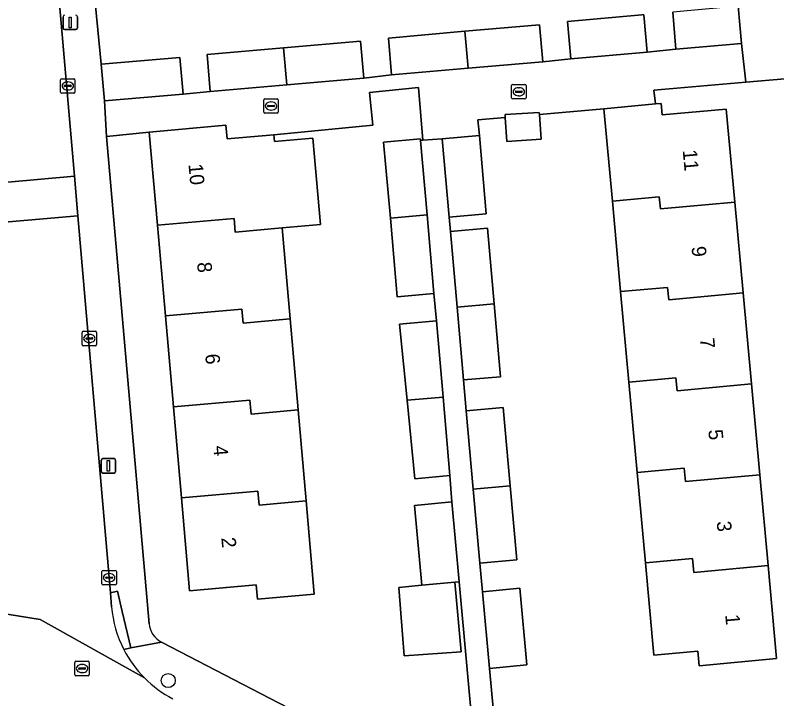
# Model space of a CAD drawing. Extents: x 162989 to 165008, y 383432 to 384338.
# Drawn here: x 164158.8 to 164211.8, y 383766.5 to 383814 of the extents above; entities that cross this region are included whole.
import ezdxf

# ---------------------------------------------------------------- set-up
doc = ezdxf.new("R2010")
doc.units = 0
for name, color, linetype in [('IMGEO_Boom', 7, 'Continuous'), ('IMGEO_Erf', 7, 'Continuous'), ('IMGEO_Kolk', 7, 'Continuous'), ('IMGEO_Lichtmast', 7, 'Continuous'), ('IMGEO_Pand', 7, 'Continuous'), ('IMGEO_Pand_nummerreeks', 7, 'Continuous'), ('IMGEO_Rijbaan_lokaal_open', 7, 'Continuous'), ('IMGEO_Rioolput', 7, 'Continuous'), ('IMGEO_Voetpad_open', 7, 'Continuous')]:
    doc.layers.add(name, color=color, linetype=linetype)

msp = doc.modelspace()

# ---------------------------------------------------------------- linework, layer by layer
at = {"layer": 'IMGEO_Boom'}
msp.add_circle((164169.468, 383767.719), 0.489, dxfattribs=at)
at = {"layer": 'IMGEO_Erf'}
for points in [[(164164.087, 383818.004), (164164.81, 383810.575), (164170.275, 383811.053), (164170.497, 383808.504), (164172.396, 383808.688), (164172.172, 383811.254), (164177.497, 383811.719), (164182.849, 383812.186), (164183.073, 383809.621), (164185.01, 383809.834), (164184.786, 383812.402), (164190.117, 383812.868), (164195.304, 383813.321), (164195.529, 383810.752), (164197.484, 383810.957), (164197.257, 383813.554), (164202.434, 383814.006)], [(164202.572, 383814.018), (164202.799, 383811.422), (164204.803, 383811.622), (164204.577, 383814.211)], [(164215.094, 383809.79), (164209.658, 383809.327), (164203.272, 383808.782), (164203.37, 383807.815), (164203.766, 383807.851), (164203.839, 383807.054), (164208.298, 383807.463), (164208.89, 383800.995), (164209.47, 383794.673), (164210.049, 383788.351), (164210.628, 383782.03), (164211.207, 383775.708), (164211.799, 383769.241), (164206.425, 383768.749), (164206.333, 383769.757), (164203.266, 383769.476), (164202.677, 383775.908), (164202.101, 383782.194), (164201.525, 383788.479), (164200.949, 383794.765), (164200.374, 383801.05), (164199.784, 383807.487), (164195.294, 383807.088), (164195.411, 383805.377), (164193.033, 383805.215), (164192.919, 383806.877), (164191.012, 383806.707), (164191.119, 383805.621), (164191.598, 383800.17), (164189.011, 383799.942), (164189.1, 383798.946), (164191.686, 383799.174), (164192.149, 383793.921), (164192.596, 383788.85), (164190.021, 383788.623), (164190.212, 383786.483), (164192.785, 383786.709), (164193.266, 383781.254), (164193.719, 383776.124), (164191.157, 383775.889), (164191.335, 383773.897), (164193.945, 383774.136), (164194.433, 383768.806), (164191.823, 383768.567), (164192.375, 383762.536)], [(164186.091, 383787.212), (164185.573, 383792.512), (164188.127, 383792.737), (164187.959, 383794.64), (164185.405, 383794.415), (164184.925, 383799.873), (164184.46, 383805.169), (164187.014, 383805.394), (164187.024, 383805.278), (164187.197, 383805.291), (164186.884, 383808.956), (164183.463, 383808.615), (164183.707, 383806.335), (164176.824, 383805.675), (164176.865, 383805.213), (164179.541, 383805.448), (164180.07, 383799.431), (164177.393, 383799.197), (164177.949, 383792.868), (164178.506, 383786.54), (164179.062, 383780.212), (164179.631, 383773.734), (164175.681, 383773.387), (164175.594, 383774.367), (164170.952, 383773.959), (164170.383, 383780.43), (164169.828, 383786.751), (164169.273, 383793.073), (164168.717, 383799.395), (164168.149, 383805.863), (164165.168, 383805.562), (164168.143, 383771.672)], [(164169, 383770.392), (164185.378, 383761.904), (164190.832, 383762.397), (164189.716, 383774.582), (164189.407, 383774.554), (164189.852, 383769.714), (164185.881, 383769.434), (164185.521, 383774.197), (164187.124, 383774.344), (164186.615, 383779.901), (164189.207, 383780.138), (164189.072, 383781.983), (164186.625, 383781.744), (164186.091, 383787.212)]]:
    msp.add_lwpolyline(points, dxfattribs=at)
msp.add_arc((164169.735, 383771.811), 1.598, 184.9847, 242.6224, dxfattribs=at)
at = {"layer": 'IMGEO_Kolk'}
for p, q in [((164162.054, 383809.571), (164162.906, 383809.571)), ((164161.979, 383808.645), (164161.979, 383809.497)), ((164162.238, 383809.065), (164162.238, 383809.077)), ((164162.676, 383809.028), (164162.278, 383809.028)), ((164162.281, 383809.114), (164162.679, 383809.114)), ((164162.467, 383809.351), (164162.492, 383809.351)), ((164162.722, 383809.077), (164162.722, 383809.065)), ((164162.98, 383809.497), (164162.98, 383808.645)), ((164193.365, 383808.237), (164193.365, 383809.089)), ((164193.44, 383809.163), (164194.292, 383809.163)), ((164194.366, 383809.089), (164194.366, 383808.237)), ((164162.906, 383808.571), (164162.054, 383808.571)), ((164162.49, 383808.791), (164162.465, 383808.791)), ((164193.624, 383808.657), (164193.624, 383808.669)), ((164194.062, 383808.62), (164193.664, 383808.62)), ((164193.667, 383808.706), (164194.065, 383808.706)), ((164193.853, 383808.943), (164193.878, 383808.943)), ((164194.108, 383808.669), (164194.108, 383808.657)), ((164176.123, 383807.249), (164176.123, 383808.101)), ((164176.198, 383808.175), (164177.05, 383808.175)), ((164176.611, 383807.955), (164176.636, 383807.955)), ((164177.124, 383808.101), (164177.124, 383807.249)), ((164194.292, 383808.163), (164193.44, 383808.163)), ((164193.876, 383808.383), (164193.851, 383808.383)), ((164176.382, 383807.669), (164176.382, 383807.681)), ((164176.82, 383807.632), (164176.422, 383807.632)), ((164176.425, 383807.718), (164176.823, 383807.718)), ((164176.634, 383807.395), (164176.609, 383807.395)), ((164176.866, 383807.681), (164176.866, 383807.669)), ((164177.05, 383807.175), (164176.198, 383807.175)), ((164163.481, 383791.081), (164163.481, 383791.933)), ((164163.556, 383792.007), (164164.408, 383792.007)), ((164163.74, 383791.501), (164163.74, 383791.513)), ((164163.783, 383791.55), (164164.181, 383791.55)), ((164163.969, 383791.787), (164163.994, 383791.787)), ((164164.224, 383791.513), (164164.224, 383791.501)), ((164164.482, 383791.933), (164164.482, 383791.081)), ((164164.408, 383791.007), (164163.556, 383791.007)), ((164164.178, 383791.464), (164163.78, 383791.464)), ((164163.992, 383791.227), (164163.967, 383791.227)), ((164164.856, 383774.447), (164164.856, 383775.299)), ((164164.931, 383775.373), (164165.783, 383775.373)), ((164165.344, 383775.153), (164165.369, 383775.153)), ((164165.857, 383775.299), (164165.857, 383774.447)), ((164165.115, 383774.867), (164165.115, 383774.879)), ((164165.553, 383774.83), (164165.155, 383774.83)), ((164165.158, 383774.916), (164165.556, 383774.916)), ((164165.367, 383774.593), (164165.342, 383774.593)), ((164165.599, 383774.879), (164165.599, 383774.867)), ((164165.783, 383774.373), (164164.931, 383774.373))]:
    msp.add_line(p, q, dxfattribs=at)
for points in [[(164162.054, 383809.571), (164162.906, 383809.571)], [(164161.979, 383808.645), (164161.979, 383809.497)], [(164162.98, 383809.497), (164162.98, 383808.645)], [(164193.365, 383808.237), (164193.365, 383809.089)], [(164193.44, 383809.163), (164194.292, 383809.163)], [(164194.366, 383809.089), (164194.366, 383808.237)], [(164162.906, 383808.571), (164162.054, 383808.571)], [(164176.123, 383807.249), (164176.123, 383808.101)], [(164176.198, 383808.175), (164177.05, 383808.175)], [(164177.124, 383808.101), (164177.124, 383807.249)], [(164194.292, 383808.163), (164193.44, 383808.163)], [(164177.05, 383807.175), (164176.198, 383807.175)], [(164163.481, 383791.081), (164163.481, 383791.933)], [(164163.556, 383792.007), (164164.408, 383792.007)], [(164164.482, 383791.933), (164164.482, 383791.081)], [(164164.408, 383791.007), (164163.556, 383791.007)], [(164164.856, 383774.447), (164164.856, 383775.299)], [(164164.931, 383775.373), (164165.783, 383775.373)], [(164165.857, 383775.299), (164165.857, 383774.447)], [(164165.783, 383774.373), (164164.931, 383774.373)]]:
    msp.add_lwpolyline(points, dxfattribs=at)
for centre, radius, start, end in [((164162.056, 383809.495), 0.0765, 91.552, 178.448), ((164162.056, 383809.495), 0.0765, 91.552, 178.448), ((164162.904, 383809.495), 0.0765, 1.552, 88.448), ((164162.904, 383809.495), 0.0765, 1.552, 88.448), ((164162.278, 383809.074), 0.0403, 85.8775, 175.7526), ((164162.275, 383809.064), 0.0366, 178.938, 274.7102), ((164162.679, 383809.071), 0.043, 264.8664, 352.4533), ((164162.683, 383809.076), 0.0386, 1.7309, 96.639), ((164193.442, 383809.087), 0.0765, 91.552, 178.448), ((164193.442, 383809.087), 0.0765, 91.552, 178.448), ((164194.29, 383809.087), 0.0765, 1.552, 88.448), ((164194.29, 383809.087), 0.0765, 1.552, 88.448), ((164162.056, 383808.647), 0.0765, 181.552, 268.448), ((164162.056, 383808.647), 0.0765, 181.552, 268.448), ((164162.904, 383808.647), 0.0765, 271.552, 358.448), ((164162.904, 383808.647), 0.0765, 271.552, 358.448), ((164193.664, 383808.666), 0.0403, 85.8775, 175.7526), ((164193.661, 383808.656), 0.0366, 178.938, 274.7102), ((164194.065, 383808.663), 0.043, 264.8664, 352.4533), ((164194.069, 383808.668), 0.0386, 1.7309, 96.639), ((164176.2, 383808.099), 0.0765, 91.552, 178.448), ((164176.2, 383808.099), 0.0765, 91.552, 178.448), ((164177.048, 383808.099), 0.0765, 1.552, 88.448), ((164177.048, 383808.099), 0.0765, 1.552, 88.448), ((164193.442, 383808.239), 0.0765, 181.552, 268.448), ((164193.442, 383808.239), 0.0765, 181.552, 268.448), ((164194.29, 383808.239), 0.0765, 271.552, 358.448), ((164194.29, 383808.239), 0.0765, 271.552, 358.448), ((164176.422, 383807.678), 0.0403, 85.8775, 175.7526), ((164176.419, 383807.668), 0.0366, 178.938, 274.7102), ((164176.823, 383807.675), 0.043, 264.8664, 352.4533), ((164176.827, 383807.68), 0.0386, 1.7309, 96.639), ((164176.2, 383807.251), 0.0765, 181.552, 268.448), ((164176.2, 383807.251), 0.0765, 181.552, 268.448), ((164177.048, 383807.251), 0.0765, 271.552, 358.448), ((164177.048, 383807.251), 0.0765, 271.552, 358.448), ((164163.558, 383791.931), 0.0765, 91.552, 178.448), ((164163.558, 383791.931), 0.0765, 91.552, 178.448), ((164163.78, 383791.51), 0.0403, 85.8775, 175.7526), ((164163.777, 383791.5), 0.0366, 178.938, 274.7102), ((164164.181, 383791.507), 0.043, 264.8664, 352.4533), ((164164.185, 383791.512), 0.0386, 1.7309, 96.639), ((164164.406, 383791.931), 0.0765, 1.552, 88.448), ((164164.406, 383791.931), 0.0765, 1.552, 88.448), ((164163.558, 383791.083), 0.0765, 181.552, 268.448), ((164163.558, 383791.083), 0.0765, 181.552, 268.448), ((164164.406, 383791.083), 0.0765, 271.552, 358.448), ((164164.406, 383791.083), 0.0765, 271.552, 358.448), ((164164.933, 383775.297), 0.0765, 91.552, 178.448), ((164164.933, 383775.297), 0.0765, 91.552, 178.448), ((164165.781, 383775.297), 0.0765, 1.552, 88.448), ((164165.781, 383775.297), 0.0765, 1.552, 88.448), ((164165.155, 383774.876), 0.0403, 85.8775, 175.7526), ((164165.152, 383774.866), 0.0366, 178.938, 274.7102), ((164165.556, 383774.873), 0.043, 264.8664, 352.4533), ((164165.56, 383774.878), 0.0386, 1.7309, 96.639), ((164164.933, 383774.449), 0.0765, 181.552, 268.448), ((164164.933, 383774.449), 0.0765, 181.552, 268.448), ((164165.781, 383774.449), 0.0765, 271.552, 358.448), ((164165.781, 383774.449), 0.0765, 271.552, 358.448)]:
    msp.add_arc(centre, radius, start, end, dxfattribs=at)
for centre, major_axis, ratio, start_param, end_param in [((164162.466, 383809.071), (-0.387, 0.002), 0.722429, 4.712389, 7.853982), ((164162.491, 383809.071), (-0.39, 0.002), 0.717154, 1.570796, 4.712389), ((164193.852, 383808.663), (-0.387, 0.002), 0.722429, 4.712389, 7.853982), ((164193.877, 383808.663), (-0.39, 0.002), 0.717154, 1.570796, 4.712389), ((164176.61, 383807.675), (-0.387, 0.002), 0.722429, 4.712389, 7.853982), ((164176.635, 383807.675), (-0.39, 0.002), 0.717154, 1.570796, 4.712389), ((164163.968, 383791.507), (-0.387, 0.002), 0.722429, 4.712389, 7.853982), ((164163.993, 383791.507), (-0.39, 0.002), 0.717154, 1.570796, 4.712389), ((164165.343, 383774.873), (-0.387, 0.002), 0.722429, 4.712389, 7.853982), ((164165.368, 383774.873), (-0.39, 0.002), 0.717154, 1.570796, 4.712389)]:
    msp.add_ellipse(centre, major_axis=major_axis, ratio=ratio, start_param=start_param, end_param=end_param, dxfattribs=at)
at = {"layer": 'IMGEO_Lichtmast'}
for p, q in [((164162.154, 383813.087), (164162.154, 383813.887)), ((164162.154, 383813.887), (164162.154, 383813.087)), ((164163.144, 383813.887), (164163.144, 383813.087)), ((164163.144, 383813.087), (164163.144, 383813.887)), ((164163.044, 383812.987), (164162.254, 383812.987)), ((164162.254, 383812.987), (164163.044, 383812.987)), ((164164.81, 383782.251), (164164.81, 383783.051)), ((164164.81, 383783.051), (164164.81, 383782.251)), ((164164.91, 383783.151), (164165.7, 383783.151)), ((164165.7, 383783.151), (164164.91, 383783.151)), ((164165.8, 383783.051), (164165.8, 383782.251)), ((164165.8, 383782.251), (164165.8, 383783.051)), ((164165.7, 383782.151), (164164.91, 383782.151)), ((164164.91, 383782.151), (164165.7, 383782.151))]:
    msp.add_line(p, q, dxfattribs=at)
for points in [[(164162.574, 383813.862), (164162.724, 383813.862), (164162.724, 383813.112), (164162.574, 383813.112), (164162.574, 383813.862)], [(164165.23, 383783.026), (164165.38, 383783.026), (164165.38, 383782.276), (164165.23, 383782.276), (164165.23, 383783.026)]]:
    msp.add_lwpolyline(points, dxfattribs=at)
for centre, start, end in [((164162.254, 383813.887), 90, 180), ((164162.254, 383813.887), 90, 180), ((164163.044, 383813.887), 0, 90), ((164163.044, 383813.887), 360, 90), ((164162.254, 383813.087), 180, 270), ((164162.254, 383813.087), 180, 270), ((164163.044, 383813.087), 270, 0), ((164163.044, 383813.087), 270, 0), ((164164.91, 383783.051), 90, 180), ((164164.91, 383783.051), 90, 180), ((164165.7, 383783.051), 0, 90), ((164165.7, 383783.051), 360, 90), ((164164.91, 383782.251), 180, 270), ((164164.91, 383782.251), 180, 270), ((164165.7, 383782.251), 270, 0), ((164165.7, 383782.251), 270, 0)]:
    msp.add_arc(centre, 0.1, start, end, dxfattribs=at)
at = {"layer": 'IMGEO_Pand'}
for points in [[(164209.138, 383814.61), (164206.352, 383814.366), (164204.577, 383814.211), (164204.803, 383811.622), (164209.364, 383812.02)], [(164202.572, 383814.018), (164202.434, 383814.006), (164197.257, 383813.554), (164197.484, 383810.957), (164202.799, 383811.422)], [(164190.339, 383810.299), (164195.529, 383810.752), (164195.304, 383813.321), (164190.117, 383812.868)], [(164190.339, 383810.299), (164190.117, 383812.868), (164184.786, 383812.402), (164185.01, 383809.834)], [(164177.497, 383811.719), (164177.719, 383809.153), (164183.073, 383809.621), (164182.849, 383812.186)], [(164177.497, 383811.719), (164172.172, 383811.254), (164172.396, 383808.688), (164177.719, 383809.153)], [(164170.497, 383808.504), (164170.275, 383811.053), (164164.81, 383810.575), (164165.032, 383808.026)], [(164200.374, 383801.05), (164203.642, 383801.35), (164203.718, 383800.519), (164208.89, 383800.995), (164208.298, 383807.463), (164203.839, 383807.054), (164203.766, 383807.851), (164203.37, 383807.815), (164199.784, 383807.487)], [(164195.294, 383807.088), (164195.284, 383807.231), (164192.906, 383807.073), (164192.919, 383806.877), (164193.033, 383805.215), (164195.411, 383805.377)], [(164176.865, 383805.213), (164176.824, 383805.675), (164173.567, 383805.389), (164173.484, 383806.332), (164168.149, 383805.863), (164168.717, 383799.395), (164174.049, 383799.859), (164174.131, 383798.912), (164177.393, 383799.197), (164180.07, 383799.431), (164179.541, 383805.448)], [(164187.024, 383805.278), (164187.014, 383805.394), (164184.46, 383805.169), (164184.925, 383799.873), (164187.48, 383800.096)], [(164188.532, 383805.394), (164189.011, 383799.942), (164191.598, 383800.17), (164191.119, 383805.621)], [(164200.374, 383801.05), (164200.949, 383794.765), (164204.217, 383795.064), (164204.296, 383794.197), (164209.47, 383794.673), (164208.89, 383800.995), (164203.718, 383800.519), (164203.642, 383801.35)], [(164184.925, 383799.873), (164185.405, 383794.415), (164187.959, 383794.64), (164187.48, 383800.096)], [(164177.393, 383799.197), (164174.131, 383798.912), (164174.049, 383799.859), (164168.717, 383799.395), (164169.273, 383793.073), (164174.599, 383793.537), (164174.685, 383792.583), (164177.949, 383792.868)], [(164191.686, 383799.174), (164189.1, 383798.946), (164189.569, 383793.693), (164192.149, 383793.921)], [(164201.525, 383788.479), (164204.793, 383788.778), (164204.875, 383787.876), (164210.049, 383788.351), (164209.47, 383794.673), (164204.296, 383794.197), (164204.217, 383795.064), (164200.949, 383794.765)], [(164192.149, 383793.921), (164189.569, 383793.693), (164190.021, 383788.623), (164192.596, 383788.85)], [(164177.949, 383792.868), (164174.685, 383792.583), (164174.599, 383793.537), (164169.273, 383793.073), (164169.828, 383786.751), (164175.15, 383787.215), (164175.238, 383786.254), (164178.506, 383786.54)], [(164188.593, 383787.431), (164188.127, 383792.737), (164185.573, 383792.512), (164186.091, 383787.212)], [(164202.101, 383782.194), (164205.368, 383782.493), (164205.454, 383781.554), (164210.628, 383782.03), (164210.049, 383788.351), (164204.875, 383787.876), (164204.793, 383788.778), (164201.525, 383788.479)], [(164188.593, 383787.431), (164186.091, 383787.212), (164186.625, 383781.744), (164189.072, 383781.983)], [(164170.383, 383780.43), (164175.701, 383780.893), (164175.791, 383779.926), (164179.062, 383780.212), (164178.506, 383786.54), (164175.238, 383786.254), (164175.15, 383787.215), (164169.828, 383786.751)], [(164192.785, 383786.709), (164190.212, 383786.483), (164190.699, 383781.028), (164193.266, 383781.254)], [(164202.101, 383782.194), (164202.677, 383775.908), (164205.944, 383776.207), (164206.033, 383775.232), (164211.207, 383775.708), (164210.628, 383782.03), (164205.454, 383781.554), (164205.368, 383782.493)], [(164193.266, 383781.254), (164190.699, 383781.028), (164191.157, 383775.889), (164193.719, 383776.124)], [(164170.383, 383780.43), (164170.952, 383773.959), (164175.594, 383774.367), (164175.681, 383773.387), (164179.631, 383773.734), (164179.062, 383780.212), (164175.791, 383779.926), (164175.701, 383780.893)], [(164189.207, 383780.138), (164186.615, 383779.901), (164187.124, 383774.344), (164189.407, 383774.554), (164189.716, 383774.582)], [(164202.677, 383775.908), (164203.266, 383769.476), (164206.333, 383769.757), (164206.425, 383768.749), (164211.799, 383769.241), (164211.207, 383775.708), (164206.033, 383775.232), (164205.944, 383776.207)], [(164189.407, 383774.554), (164187.124, 383774.344), (164185.521, 383774.197), (164185.881, 383769.434), (164189.852, 383769.714)], [(164191.823, 383768.567), (164194.433, 383768.806), (164193.945, 383774.136), (164191.335, 383773.897)]]:
    msp.add_lwpolyline(points, close=True, dxfattribs=at)
at = {"layer": 'IMGEO_Rijbaan_lokaal_open'}
for points in [[(164153.571, 383829.449), (164155.955, 383802.173), (164162.939, 383802.786), (164160.587, 383829.961)], [(164163.176, 383800.046), (164156.194, 383799.433), (164157.715, 383782.029)], [(164165.531, 383772.844), (164165.447, 383773.817), (164163.176, 383800.046)], [(164167.819, 383767.897), (164160.568, 383771.973), (164150.608, 383773.554), (164123.606, 383771.227), (164124.198, 383764.365), (164145.077, 383766.154)], [(164150.608, 383773.554), (164160.568, 383771.973), (164167.819, 383767.897)]]:
    msp.add_lwpolyline(points, dxfattribs=at)
msp.add_lwpolyline([(164156.194, 383799.433), (164163.176, 383800.046), (164162.939, 383802.786), (164155.955, 383802.173)], close=True, dxfattribs=at)
for centre, radius, start, end in [((164173.444, 383773.501), 7.94, 184.7448, 207.1867), ((164173.456, 383773.511), 7.955, 207.2092, 224.88), ((164173.447, 383773.507), 7.947, 224.9085, 242.5989)]:
    msp.add_arc(centre, radius, start, end, dxfattribs=at)
at = {"layer": 'IMGEO_Rioolput'}
for p, q in [((164162.973, 383768.13), (164162.973, 383768.982)), ((164163.048, 383769.056), (164163.9, 383769.056)), ((164163.461, 383768.836), (164163.486, 383768.836)), ((164163.974, 383768.982), (164163.974, 383768.13)), ((164163.232, 383768.55), (164163.232, 383768.562)), ((164163.67, 383768.513), (164163.272, 383768.513)), ((164163.275, 383768.599), (164163.673, 383768.599)), ((164163.484, 383768.276), (164163.459, 383768.276)), ((164163.716, 383768.562), (164163.716, 383768.55)), ((164163.9, 383768.056), (164163.048, 383768.056))]:
    msp.add_line(p, q, dxfattribs=at)
for points in [[(164162.973, 383768.13), (164162.973, 383768.982)], [(164163.048, 383769.056), (164163.9, 383769.056)], [(164163.974, 383768.982), (164163.974, 383768.13)], [(164163.9, 383768.056), (164163.048, 383768.056)]]:
    msp.add_lwpolyline(points, dxfattribs=at)
for centre, radius, start, end in [((164163.05, 383768.98), 0.0765, 91.552, 178.448), ((164163.05, 383768.98), 0.0765, 91.552, 178.448), ((164163.898, 383768.98), 0.0765, 1.552, 88.448), ((164163.898, 383768.98), 0.0765, 1.552, 88.448), ((164163.272, 383768.559), 0.0403, 85.8775, 175.7526), ((164163.269, 383768.549), 0.0366, 178.938, 274.7102), ((164163.673, 383768.556), 0.043, 264.8664, 352.4533), ((164163.677, 383768.561), 0.0386, 1.7309, 96.639), ((164163.05, 383768.132), 0.0765, 181.552, 268.448), ((164163.05, 383768.132), 0.0765, 181.552, 268.448), ((164163.898, 383768.132), 0.0765, 271.552, 358.448), ((164163.898, 383768.132), 0.0765, 271.552, 358.448)]:
    msp.add_arc(centre, radius, start, end, dxfattribs=at)
for centre, major_axis, ratio, start_param, end_param in [((164163.46, 383768.556), (-0.387, 0.002), 0.722429, 4.712389, 7.853982), ((164163.485, 383768.556), (-0.39, 0.002), 0.717154, 1.570796, 4.712389)]:
    msp.add_ellipse(centre, major_axis=major_axis, ratio=ratio, start_param=start_param, end_param=end_param, dxfattribs=at)
at = {"layer": 'IMGEO_Voetpad_open'}
for points in [[(164208.338, 383834.432), (164208.616, 383830.432), (164209.063, 383825.309), (164208.274, 383825.24), (164208.567, 383821.889), (164208.76, 383819.43), (164209.657, 383819.508), (164210.078, 383814.692), (164209.138, 383814.61), (164209.364, 383812.02), (164209.658, 383809.327), (164215.094, 383809.79), (164215.396, 383806.381), (164216.387, 383795.21), (164214.277, 383795.046), (164216.861, 383766.83)], [(164164.402, 383831.814), (164160.587, 383829.961), (164162.939, 383802.786), (164163.176, 383800.046), (164165.447, 383773.817), (164165.933, 383773.932), (164166.269, 383772.513), (164166.867, 383769.988), (164169, 383770.392)], [(164168.143, 383771.672), (164165.168, 383805.562), (164165.032, 383808.026), (164164.81, 383810.575), (164164.087, 383818.004), (164163.755, 383821.809), (164164.648, 383821.886), (164164.24, 383826.557), (164163.878, 383830.131)], [(164166.381, 383769.873), (164166.867, 383769.988), (164166.269, 383772.513), (164165.933, 383773.932), (164165.447, 383773.817), (164165.531, 383772.844)], [(164185.378, 383761.904), (164169, 383770.392), (164166.867, 383769.988), (164166.381, 383769.873)]]:
    msp.add_lwpolyline(points, dxfattribs=at)
for points in [[(164203.272, 383808.782), (164209.658, 383809.327), (164209.364, 383812.02), (164204.803, 383811.622), (164202.799, 383811.422), (164197.484, 383810.957), (164195.529, 383810.752), (164190.339, 383810.299), (164185.01, 383809.834), (164183.073, 383809.621), (164177.719, 383809.153), (164172.396, 383808.688), (164170.497, 383808.504), (164165.032, 383808.026), (164165.168, 383805.562), (164168.149, 383805.863), (164173.484, 383806.332), (164173.567, 383805.389), (164176.824, 383805.675), (164183.707, 383806.335), (164183.463, 383808.615), (164186.884, 383808.956), (164187.197, 383805.291), (164188.532, 383805.394), (164191.119, 383805.621), (164191.012, 383806.707), (164192.919, 383806.877), (164192.906, 383807.073), (164195.284, 383807.231), (164195.294, 383807.088), (164199.784, 383807.487), (164203.37, 383807.815)], [(164191.823, 383768.567), (164191.335, 383773.897), (164191.157, 383775.889), (164190.699, 383781.028), (164190.212, 383786.483), (164190.021, 383788.623), (164189.569, 383793.693), (164189.1, 383798.946), (164189.011, 383799.942), (164188.532, 383805.394), (164187.197, 383805.291), (164187.024, 383805.278), (164187.48, 383800.096), (164187.959, 383794.64), (164188.127, 383792.737), (164188.593, 383787.431), (164189.072, 383781.983), (164189.207, 383780.138), (164189.716, 383774.582), (164190.832, 383762.397), (164192.375, 383762.536)]]:
    msp.add_lwpolyline(points, close=True, dxfattribs=at)
for centre, radius, start, end in [((164173.444, 383773.501), 7.94, 184.7448, 207.1867), ((164169.735, 383771.811), 1.598, 184.9847, 242.6224), ((164173.456, 383773.511), 7.955, 207.2092, 224.88), ((164173.447, 383773.507), 7.947, 224.9085, 242.5989)]:
    msp.add_arc(centre, radius, start, end, dxfattribs=at)

# ---------------------------------------------------------------- texts
at = {"layer": 'IMGEO_Pand_nummerreeks'}
for s, rotation, p in [('11', 275.2335, (164205.267, 383804.597)), ('10', 275.0189, (164170.876, 383803.622)), ('9', 275.2335, (164205.881, 383797.883)), ('8', 275.021, (164171.477, 383796.783)), ('7', 275.2335, (164206.465, 383791.513)), ('6', 275.021, (164172.037, 383790.406)), ('5', 275.2335, (164207.048, 383785.142)), ('4', 275.021, (164172.598, 383784.025)), ('3', 275.2335, (164207.632, 383778.772)), ('2', 275.021, (164173.159, 383777.646)), ('1', 275.2335, (164208.226, 383772.288))]:
    msp.add_text(s, height=1, rotation=rotation, dxfattribs=at).set_placement(p)

doc.saveas('drawing.dxf')
